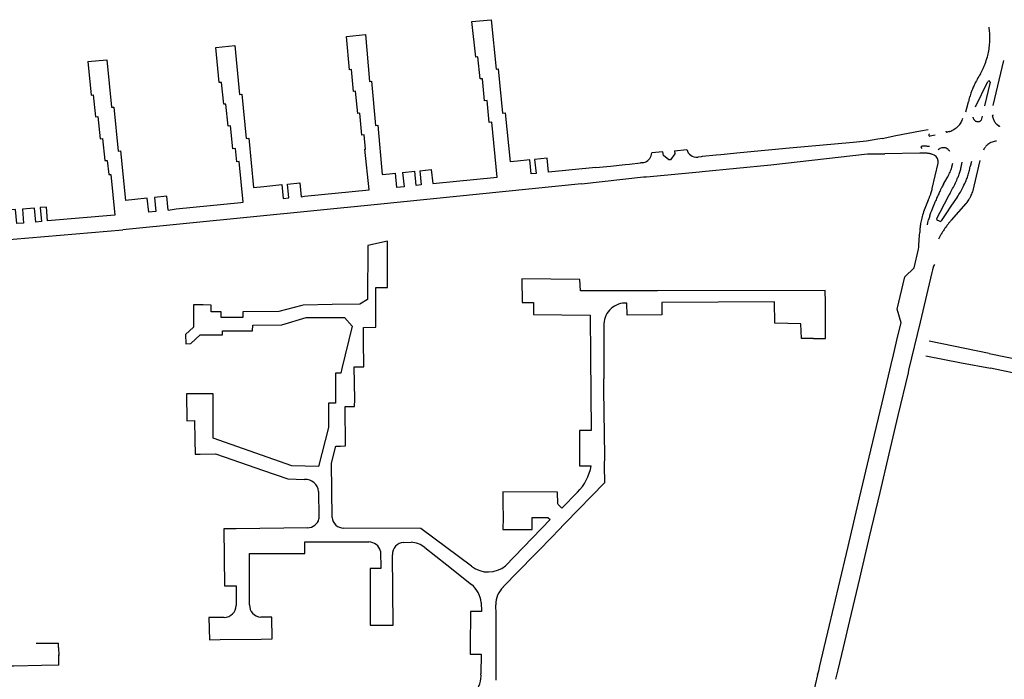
# Model space of a CAD drawing. Extents: x 148869 to 161638, y 453607 to 469810.
# Tile 1053 of 1056: x 159122.89 to 159127.02, y 459890.69 to 459893.45. Entities that reach past the tile are written whole.
import ezdxf

# ---------------------------------------------------------------- set-up
doc = ezdxf.new("R2010")
doc.units = 0
doc.layers.add('LKI_V01_KANTRIJWEG', color=252, linetype='CONTINUOUS')

msp = doc.modelspace()

# ---------------------------------------------------------------- linework, layer by layer
at = {"layer": 'LKI_V01_KANTRIJWEG'}
for p, q in [((159124.7901, 459893.4452), (159124.8703, 459893.4532)), ((159124.7901, 459893.4452), (159124.8703, 459893.4532)), ((159124.806, 459893.2962), (159124.7901, 459893.4452)), ((159124.806, 459893.2962), (159124.7901, 459893.4452)), ((159124.2644, 459893.383), (159124.344, 459893.3908)), ((159124.2644, 459893.383), (159124.344, 459893.3908)), ((159124.2764, 459893.2432), (159124.2644, 459893.383)), ((159124.2764, 459893.2432), (159124.2644, 459893.383)), ((159124.344, 459893.3908), (159124.3604, 459893.1936)), ((159124.344, 459893.3908), (159124.3604, 459893.1936)), ((159123.7158, 459893.337), (159123.7953, 459893.345)), ((159123.7158, 459893.337), (159123.7953, 459893.345)), ((159123.1791, 459893.2771), (159123.2586, 459893.285)), ((159123.1791, 459893.2771), (159123.2586, 459893.285)), ((159123.2586, 459893.285), (159123.2786, 459893.0857)), ((159123.2586, 459893.285), (159123.2786, 459893.0857)), ((159127.0186, 459893.2818), (159126.9743, 459893.093)), ((159127.0186, 459893.2818), (159126.9743, 459893.093)), ((159123.1791, 459893.2771), (159123.1931, 459893.1363)), ((159123.1791, 459893.2771), (159123.1931, 459893.1363)), ((159126.9222, 459893.2264), (159126.9306, 459893.2424)), ((159126.9222, 459893.2264), (159126.9306, 459893.2424)), ((159126.9018, 459893.0874), (159126.9533, 459893.1934)), ((159126.9018, 459893.0874), (159126.9533, 459893.1934)), ((159126.9627, 459893.1903), (159126.9396, 459893.0914)), ((159126.9627, 459893.1903), (159126.9396, 459893.0914)), ((159126.8606, 459893.0661), (159126.8648, 459893.0823)), ((159126.8606, 459893.0661), (159126.8648, 459893.0823)), ((159126.8648, 459893.0823), (159126.8718, 459893.1083)), ((159126.8648, 459893.0823), (159126.8718, 459893.1083)), ((159126.929, 459893.0487), (159126.9252, 459893.032)), ((159126.929, 459893.0487), (159126.9252, 459893.032)), ((159126.9732, 459893.049), (159126.9737, 459893.0521)), ((159126.9732, 459893.049), (159126.9737, 459893.0521)), ((159126.9737, 459893.0521), (159126.9769, 459893.0543)), ((159126.9737, 459893.0521), (159126.9769, 459893.0543)), ((159124.3957, 459893.0103), (159124.4142, 459892.8039)), ((159124.3957, 459893.0103), (159124.4142, 459892.8039)), ((159126.9989, 459893.0069), (159126.9909, 459893.0139)), ((159126.9989, 459893.0069), (159126.9909, 459893.0139)), ((159126.4922, 459892.9525), (159126.4452, 459892.9441)), ((159126.4922, 459892.9525), (159126.4452, 459892.9441)), ((159126.5097, 459892.9553), (159126.4922, 459892.9525)), ((159126.5097, 459892.9553), (159126.4922, 459892.9525)), ((159126.7329, 459892.9686), (159126.7108, 459892.9646)), ((159126.7329, 459892.9686), (159126.7108, 459892.9646)), ((159126.7905, 459892.9835), (159126.7828, 459892.9814)), ((159126.7905, 459892.9835), (159126.7828, 459892.9814)), ((159124.3586, 459892.739), (159124.3414, 459892.9096)), ((159124.3586, 459892.739), (159124.3414, 459892.9096)), ((159125.6395, 459892.9035), (159125.6908, 459892.9082)), ((159125.6395, 459892.9035), (159125.6908, 459892.9082)), ((159126.4452, 459892.9441), (159126.3885, 459892.9383)), ((159126.4452, 459892.9441), (159126.3885, 459892.9383)), ((159126.6762, 459892.9223), (159126.6718, 459892.9176)), ((159126.6762, 459892.9223), (159126.6718, 459892.9176)), ((159126.6718, 459892.9176), (159126.6764, 459892.9129)), ((159126.6718, 459892.9176), (159126.6764, 459892.9129)), ((159125.5906, 459892.8983), (159125.544, 459892.8944)), ((159125.5906, 459892.8983), (159125.544, 459892.8944)), ((159125.736, 459892.8769), (159125.7384, 459892.8768)), ((159125.736, 459892.8769), (159125.7384, 459892.8768)), ((159125.7506, 459892.8777), (159125.7384, 459892.8768)), ((159125.7506, 459892.8777), (159125.7384, 459892.8768)), ((159125.7556, 459892.8786), (159125.7506, 459892.8777)), ((159125.7556, 459892.8786), (159125.7506, 459892.8777)), ((159125.8139, 459892.8845), (159125.7564, 459892.8787)), ((159125.8139, 459892.8845), (159125.7564, 459892.8787)), ((159125.8331, 459892.8857), (159125.8139, 459892.8845)), ((159125.8331, 459892.8857), (159125.8139, 459892.8845)), ((159125.9142, 459892.8947), (159125.8331, 459892.8857)), ((159125.9142, 459892.8947), (159125.8331, 459892.8857)), ((159126.5034, 459892.8906), (159126.5217, 459892.8909)), ((159126.5034, 459892.8906), (159126.5217, 459892.8909)), ((159126.7288, 459892.8844), (159126.7215, 459892.8874)), ((159126.7288, 459892.8844), (159126.7215, 459892.8874)), ((159125.3092, 459892.833), (159125.3712, 459892.839)), ((159125.3092, 459892.833), (159125.3712, 459892.839)), ((159125.3712, 459892.839), (159125.4319, 459892.8455)), ((159125.3712, 459892.839), (159125.4319, 459892.8455)), ((159125.4319, 459892.8455), (159125.4503, 459892.8469)), ((159125.4319, 459892.8455), (159125.4503, 459892.8469)), ((159125.4503, 459892.8469), (159125.497, 459892.8522)), ((159125.4503, 459892.8469), (159125.497, 459892.8522)), ((159125.5034, 459892.853), (159125.497, 459892.8522)), ((159125.5034, 459892.853), (159125.497, 459892.8522)), ((159126.7205, 459892.7445), (159126.7451, 459892.8509)), ((159126.7205, 459892.7445), (159126.7451, 459892.8509)), ((159126.8029, 459892.8354), (159126.8064, 459892.8506)), ((159126.8029, 459892.8354), (159126.8064, 459892.8506)), ((159126.8417, 459892.8348), (159126.8462, 459892.8547)), ((159126.8417, 459892.8348), (159126.8462, 459892.8547)), ((159126.8846, 459892.8588), (159126.8793, 459892.837)), ((159126.8846, 459892.8588), (159126.8793, 459892.837)), ((159124.4142, 459892.8039), (159124.4446, 459892.807)), ((159124.4142, 459892.8039), (159124.4446, 459892.807)), ((159124.4446, 459892.807), (159124.4693, 459892.8095)), ((159124.4446, 459892.807), (159124.4693, 459892.8095)), ((159124.4989, 459892.8124), (159124.5502, 459892.8176)), ((159124.4989, 459892.8124), (159124.5502, 459892.8176)), ((159125.2495, 459892.7642), (159125.5097, 459892.7935)), ((159125.2495, 459892.7642), (159125.5097, 459892.7935)), ((159125.5097, 459892.7935), (159125.522, 459892.7932)), ((159125.5097, 459892.7935), (159125.522, 459892.7932)), ((159125.522, 459892.7932), (159125.7438, 459892.8146)), ((159125.522, 459892.7932), (159125.7438, 459892.8146)), ((159125.7438, 459892.8146), (159125.7559, 459892.8157)), ((159125.7438, 459892.8146), (159125.7559, 459892.8157)), ((159126.7675, 459892.7629), (159126.7827, 459892.7894)), ((159126.7675, 459892.7629), (159126.7827, 459892.7894)), ((159125.2495, 459892.7642), (159124.3941, 459892.6781)), ((159125.2495, 459892.7642), (159124.3941, 459892.6781)), ((159124.088, 459892.7126), (159124.3586, 459892.739)), ((159124.088, 459892.7126), (159124.3586, 459892.739)), ((159126.7032, 459892.6955), (159126.708, 459892.7067)), ((159126.7032, 459892.6955), (159126.708, 459892.7067)), ((159124.3941, 459892.6781), (159123.3259, 459892.5718)), ((159124.3941, 459892.6781), (159123.3259, 459892.5718)), ((159123.5163, 459892.6542), (159123.5502, 459892.6589)), ((159123.5163, 459892.6542), (159123.5502, 459892.6589)), ((159123.5502, 459892.6589), (159123.8209, 459892.6861)), ((159123.5502, 459892.6589), (159123.8209, 459892.6861)), ((159126.8007, 459892.6123), (159126.8621, 459892.6814)), ((159126.8007, 459892.6123), (159126.8621, 459892.6814)), ((159126.7505, 459892.6074), (159126.7414, 459892.6119)), ((159126.7505, 459892.6074), (159126.7414, 459892.6119)), ((159122.7818, 459892.5257), (159123.3259, 459892.5718)), ((159122.7818, 459892.5257), (159123.3259, 459892.5718)), ((159126.7481, 459892.5336), (159126.7581, 459892.5538)), ((159126.7481, 459892.5336), (159126.7581, 459892.5538)), ((159126.2221, 459892.1152), (159126.1719, 459892.1153)), ((159126.2221, 459892.1152), (159126.1719, 459892.1153)), ((159126.9589, 459892.0531), (159126.7075, 459892.1044)), ((159126.9589, 459892.0531), (159126.7075, 459892.1044)), ((159126.9589, 459892.0531), (159127.2928, 459891.9846)), ((159126.9589, 459892.0531), (159127.2928, 459891.9846)), ((159125.3435, 459891.8982), (159125.343, 459891.9456)), ((159125.3435, 459891.8982), (159125.343, 459891.9456)), ((159125.3471, 459891.6226), (159125.3435, 459891.8982)), ((159125.3471, 459891.6226), (159125.3435, 459891.8982)), ((159125.3461, 459891.5802), (159125.3471, 459891.6226)), ((159125.3461, 459891.5802), (159125.3471, 459891.6226)), ((159125.2417, 459891.5814), (159125.2899, 459891.5813)), ((159125.2417, 459891.5814), (159125.2899, 459891.5813)), ((159125.1505, 459891.3086), (159125.1803, 459891.34)), ((159125.1505, 459891.3086), (159125.1803, 459891.34)), ((159124.5036, 459891.2602), (159124.5349, 459891.2606)), ((159124.5036, 459891.2602), (159124.5349, 459891.2606)), ((159124.8917, 459890.9593), (159124.8902, 459890.9982)), ((159124.8917, 459890.9593), (159124.8902, 459890.9982)), ((159124.8917, 459890.8195), (159124.8917, 459890.9593)), ((159124.8917, 459890.8195), (159124.8917, 459890.9593)), ((159122.9627, 459890.8374), (159123.0562, 459890.8367)), ((159122.9627, 459890.8374), (159123.0562, 459890.8367)), ((159123.0566, 459890.8195), (159123.0562, 459890.8367)), ((159123.0566, 459890.8195), (159123.0562, 459890.8367)), ((159123.0566, 459890.8195), (159123.0571, 459890.785)), ((159123.0566, 459890.8195), (159123.0571, 459890.785)), ((159124.783, 459890.8195), (159124.7828, 459890.7906)), ((159124.783, 459890.8195), (159124.7828, 459890.7906)), ((159124.8917, 459890.6821), (159124.8917, 459890.8195)), ((159124.8917, 459890.6821), (159124.8917, 459890.8195)), ((159123.0578, 459890.7452), (159123.0572, 459890.7875)), ((159123.0578, 459890.7452), (159123.0572, 459890.7875)), ((159123.0578, 459890.7452), (159122.9849, 459890.7432)), ((159123.0578, 459890.7452), (159122.9849, 459890.7432))]:
    msp.add_line(p, q, dxfattribs=at)
for points in [[(159124.8703, 459893.4532), (159124.8911, 459893.2457), (159124.9002, 459893.2466), (159124.9187, 459893.0616), (159124.9291, 459893.0627), (159124.9498, 459892.8563)], [(159124.8703, 459893.4532), (159124.8911, 459893.2457), (159124.9002, 459893.2466), (159124.9187, 459893.0616), (159124.9291, 459893.0627), (159124.9498, 459892.8563)], [(159123.8037, 459892.8569), (159123.7981, 459892.9124), (159123.7871, 459892.9113), (159123.7777, 459893.0075), (159123.7675, 459893.0065), (159123.7582, 459893.0993), (159123.7491, 459893.0984), (159123.74, 459893.19), (159123.7303, 459893.1891), (159123.7158, 459893.337)], [(159123.8037, 459892.8569), (159123.7981, 459892.9124), (159123.7871, 459892.9113), (159123.7777, 459893.0075), (159123.7675, 459893.0065), (159123.7582, 459893.0993), (159123.7491, 459893.0984), (159123.74, 459893.19), (159123.7303, 459893.1891), (159123.7158, 459893.337)], [(159123.7953, 459893.345), (159123.8158, 459893.1393), (159123.8252, 459893.1402), (159123.8436, 459892.9552), (159123.854, 459892.9562), (159123.8746, 459892.7493)], [(159123.7953, 459893.345), (159123.8158, 459893.1393), (159123.8252, 459893.1402), (159123.8436, 459892.9552), (159123.854, 459892.9562), (159123.8746, 459892.7493)], [(159124.8963, 459892.7927), (159124.873, 459893.0228), (159124.8617, 459893.0217), (159124.8533, 459893.1143), (159124.8432, 459893.1133), (159124.8336, 459893.2056), (159124.8251, 459893.2047), (159124.815, 459893.2971), (159124.806, 459893.2962)], [(159124.8963, 459892.7927), (159124.873, 459893.0228), (159124.8617, 459893.0217), (159124.8533, 459893.1143), (159124.8432, 459893.1133), (159124.8336, 459893.2056), (159124.8251, 459893.2047), (159124.815, 459893.2971), (159124.806, 459893.2962)], [(159124.3414, 459892.9096), (159124.344, 459892.9099), (159124.3381, 459892.9694), (159124.3286, 459892.9685), (159124.3205, 459893.0611), (159124.3111, 459893.0602), (159124.3021, 459893.1528), (159124.2933, 459893.1519), (159124.2854, 459893.2441), (159124.2764, 459893.2432)], [(159124.3414, 459892.9096), (159124.344, 459892.9099), (159124.3381, 459892.9694), (159124.3286, 459892.9685), (159124.3205, 459893.0611), (159124.3111, 459893.0602), (159124.3021, 459893.1528), (159124.2933, 459893.1519), (159124.2854, 459893.2441), (159124.2764, 459893.2432)], [(159124.3604, 459893.1936), (159124.3694, 459893.1945), (159124.3853, 459893.0093), (159124.3957, 459893.0103)], [(159124.3604, 459893.1936), (159124.3694, 459893.1945), (159124.3853, 459893.0093), (159124.3957, 459893.0103)], [(159123.1931, 459893.1363), (159123.2015, 459893.1372), (159123.2108, 459893.0458), (159123.2211, 459893.0468), (159123.2305, 459892.9532), (159123.2408, 459892.9543), (159123.2501, 459892.8617), (159123.2608, 459892.8627), (159123.2668, 459892.8032)], [(159123.1931, 459893.1363), (159123.2015, 459893.1372), (159123.2108, 459893.0458), (159123.2211, 459893.0468), (159123.2305, 459892.9532), (159123.2408, 459892.9543), (159123.2501, 459892.8617), (159123.2608, 459892.8627), (159123.2668, 459892.8032)], [(159123.2786, 459893.0857), (159123.2881, 459893.0866), (159123.3067, 459892.9016), (159123.3168, 459892.9026), (159123.3375, 459892.6951)], [(159123.2786, 459893.0857), (159123.2881, 459893.0866), (159123.3067, 459892.9016), (159123.3168, 459892.9026), (159123.3375, 459892.6951)], [(159126.5097, 459892.9553), (159126.5675, 459892.9677), (159126.6705, 459892.9868), (159126.7025, 459892.9927)], [(159126.5097, 459892.9553), (159126.5675, 459892.9677), (159126.6705, 459892.9868), (159126.7025, 459892.9927)], [(159126.3885, 459892.9383), (159126.1212, 459892.9139), (159125.9142, 459892.8947)], [(159126.3885, 459892.9383), (159126.1212, 459892.9139), (159125.9142, 459892.8947)], [(159125.3092, 459892.833), (159125.1114, 459892.8133), (159125.106, 459892.8719), (159125.053, 459892.867), (159125.0588, 459892.8082), (159125.0386, 459892.806), (159125.0327, 459892.8649), (159124.9812, 459892.8595), (159124.9498, 459892.8563)], [(159125.3092, 459892.833), (159125.1114, 459892.8133), (159125.106, 459892.8719), (159125.053, 459892.867), (159125.0588, 459892.8082), (159125.0386, 459892.806), (159125.0327, 459892.8649), (159124.9812, 459892.8595), (159124.9498, 459892.8563)], [(159125.6395, 459892.9035), (159125.641, 459892.8903), (159125.6222, 459892.8653), (159125.6159, 459892.8645), (159125.5926, 459892.8836), (159125.5906, 459892.8983)], [(159125.6395, 459892.9035), (159125.641, 459892.8903), (159125.6222, 459892.8653), (159125.6159, 459892.8645), (159125.5926, 459892.8836), (159125.5906, 459892.8983)], [(159125.7559, 459892.8157), (159126.0428, 459892.844), (159126.4487, 459892.8906)], [(159125.7559, 459892.8157), (159126.0428, 459892.844), (159126.4487, 459892.8906)], [(159126.4487, 459892.8906), (159126.4558, 459892.8907), (159126.5034, 459892.8906)], [(159126.4487, 459892.8906), (159126.4558, 459892.8907), (159126.5034, 459892.8906)], [(159126.6902, 459892.893), (159126.6685, 459892.8925), (159126.5217, 459892.8909)], [(159126.6902, 459892.893), (159126.6685, 459892.8925), (159126.5217, 459892.8909)], [(159123.8209, 459892.6861), (159123.8307, 459892.687), (159123.8136, 459892.8578), (159123.8037, 459892.8569)], [(159123.8209, 459892.6861), (159123.8307, 459892.687), (159123.8136, 459892.8578), (159123.8037, 459892.8569)], [(159124.571, 459892.8196), (159124.6196, 459892.8245), (159124.6257, 459892.7655), (159124.8963, 459892.7927)], [(159124.571, 459892.8196), (159124.6196, 459892.8245), (159124.6257, 459892.7655), (159124.8963, 459892.7927)], [(159125.5034, 459892.853), (159125.5072, 459892.8535), (159125.5105, 459892.8539), (159125.5159, 459892.8557)], [(159125.5034, 459892.853), (159125.5072, 459892.8535), (159125.5105, 459892.8539), (159125.5159, 459892.8557)], [(159126.8913, 459892.7362), (159126.9061, 459892.7968), (159126.9217, 459892.863)], [(159126.8913, 459892.7362), (159126.9061, 459892.7968), (159126.9217, 459892.863)], [(159123.2668, 459892.8032), (159123.276, 459892.8041), (159123.2929, 459892.633), (159123.0098, 459892.6093)], [(159123.2668, 459892.8032), (159123.276, 459892.8041), (159123.2929, 459892.633), (159123.0098, 459892.6093)], [(159124.4989, 459892.8124), (159124.5051, 459892.7524), (159124.4751, 459892.7496), (159124.4693, 459892.8095)], [(159124.4989, 459892.8124), (159124.5051, 459892.7524), (159124.4751, 459892.7496), (159124.4693, 459892.8095)], [(159124.571, 459892.8196), (159124.5771, 459892.7597), (159124.5567, 459892.7575), (159124.5502, 459892.8176)], [(159124.571, 459892.8196), (159124.5771, 459892.7597), (159124.5567, 459892.7575), (159124.5502, 459892.8176)], [(159123.8746, 459892.7493), (159123.9178, 459892.7537), (159123.9925, 459892.7612), (159123.9985, 459892.7026), (159124.0226, 459892.705), (159124.0168, 459892.7636), (159124.0683, 459892.7687), (159124.074, 459892.7101), (159124.088, 459892.7126)], [(159123.8746, 459892.7493), (159123.9178, 459892.7537), (159123.9925, 459892.7612), (159123.9985, 459892.7026), (159124.0226, 459892.705), (159124.0168, 459892.7636), (159124.0683, 459892.7687), (159124.074, 459892.7101), (159124.088, 459892.7126)], [(159123.5163, 459892.6542), (159123.51, 459892.7125), (159123.4588, 459892.7075), (159123.4646, 459892.6489), (159123.4345, 459892.6457), (159123.4287, 459892.7044), (159123.377, 459892.6991), (159123.3375, 459892.6951)], [(159123.5163, 459892.6542), (159123.51, 459892.7125), (159123.4588, 459892.7075), (159123.4646, 459892.6489), (159123.4345, 459892.6457), (159123.4287, 459892.7044), (159123.377, 459892.6991), (159123.3375, 459892.6951)], [(159126.7392, 459892.6186), (159126.7532, 459892.6462), (159126.7714, 459892.6803), (159126.7904, 459892.716)], [(159126.7392, 459892.6186), (159126.7532, 459892.6462), (159126.7714, 459892.6803), (159126.7904, 459892.716)], [(159126.8249, 459892.7084), (159126.8015, 459892.6751), (159126.7769, 459892.639), (159126.7572, 459892.6092)], [(159126.8249, 459892.7084), (159126.8015, 459892.6751), (159126.7769, 459892.639), (159126.7572, 459892.6092)], [(159123.0098, 459892.6093), (159123.0053, 459892.6669), (159122.9799, 459892.6656), (159122.9852, 459892.6062), (159122.9606, 459892.6041), (159122.9556, 459892.6628), (159122.9047, 459892.6586), (159122.909, 459892.5999), (159122.8818, 459892.5974), (159122.8766, 459892.6561), (159122.8254, 459892.6526), (159122.7792, 459892.6479)], [(159123.0098, 459892.6093), (159123.0053, 459892.6669), (159122.9799, 459892.6656), (159122.9852, 459892.6062), (159122.9606, 459892.6041), (159122.9556, 459892.6628), (159122.9047, 459892.6586), (159122.909, 459892.5999), (159122.8818, 459892.5974), (159122.8766, 459892.6561), (159122.8254, 459892.6526), (159122.7792, 459892.6479)], [(159126.6999, 459892.592), (159126.7021, 459892.602), (159126.7045, 459892.6138)], [(159126.6999, 459892.592), (159126.7021, 459892.602), (159126.7045, 459892.6138)], [(159126.5576, 459892.0468), (159126.5766, 459892.1269), (159126.5893, 459892.1808), (159126.5736, 459892.2386), (159126.6056, 459892.3741), (159126.6443, 459892.4123), (159126.6627, 459892.4909), (159126.6639, 459892.4988), (159126.6646, 459892.5065), (159126.6673, 459892.5486), (159126.6681, 459892.5609)], [(159126.5576, 459892.0468), (159126.5766, 459892.1269), (159126.5893, 459892.1808), (159126.5736, 459892.2386), (159126.6056, 459892.3741), (159126.6443, 459892.4123), (159126.6627, 459892.4909), (159126.6639, 459892.4988), (159126.6646, 459892.5065), (159126.6673, 459892.5486), (159126.6681, 459892.5609)], [(159124.2037, 459891.3649), (159124.2006, 459891.5924), (159124.219, 459891.6637), (159124.2394, 459891.6632), (159124.2598, 459891.6647), (159124.259, 459891.8303), (159124.2977, 459891.8307), (159124.2983, 459891.8597), (159124.2965, 459891.9964), (159124.3367, 459891.9968), (159124.3359, 459892.1066), (159124.3359, 459892.1614), (159124.3866, 459892.1624), (159124.3863, 459892.329), (159124.4355, 459892.3299), (159124.4362, 459892.4392), (159124.4358, 459892.5245), (159124.3533, 459892.5057), (159124.3525, 459892.2797), (159124.3197, 459892.2592), (159124.2034, 459892.2579), (159124.0822, 459892.2551), (159124.0763, 459892.2541)], [(159124.2037, 459891.3649), (159124.2006, 459891.5924), (159124.219, 459891.6637), (159124.2394, 459891.6632), (159124.2598, 459891.6647), (159124.259, 459891.8303), (159124.2977, 459891.8307), (159124.2983, 459891.8597), (159124.2965, 459891.9964), (159124.3367, 459891.9968), (159124.3359, 459892.1066), (159124.3359, 459892.1614), (159124.3866, 459892.1624), (159124.3863, 459892.329), (159124.4355, 459892.3299), (159124.4362, 459892.4392), (159124.4358, 459892.5245), (159124.3533, 459892.5057), (159124.3525, 459892.2797), (159124.3197, 459892.2592), (159124.2034, 459892.2579), (159124.0822, 459892.2551), (159124.0763, 459892.2541)], [(159126.7293, 459892.4262), (159126.7259, 459892.4191), (159126.7211, 459892.4041), (159126.7184, 459892.392), (159126.6689, 459892.1833), (159126.6213, 459891.9827), (159126.6187, 459891.9715), (159126.5766, 459891.7929), (159126.5383, 459891.6312), (159126.4998, 459891.469), (159126.4561, 459891.2836), (159126.4147, 459891.1084), (159126.3729, 459890.9323), (159126.3464, 459890.8195)], [(159126.7293, 459892.4262), (159126.7259, 459892.4191), (159126.7211, 459892.4041), (159126.7184, 459892.392), (159126.6689, 459892.1833), (159126.6213, 459891.9827), (159126.6187, 459891.9715), (159126.5766, 459891.7929), (159126.5383, 459891.6312), (159126.4998, 459891.469), (159126.4561, 459891.2836), (159126.4147, 459891.1084), (159126.3729, 459890.9323), (159126.3464, 459890.8195)], [(159126.2221, 459892.1152), (159126.2727, 459892.1156), (159126.2719, 459892.2174), (159126.2724, 459892.2683), (159126.2715, 459892.3162), (159125.5685, 459892.316), (159125.2446, 459892.315), (159125.2423, 459892.3626), (159124.9993, 459892.3655), (159125.0008, 459892.266), (159125.0483, 459892.266), (159125.0487, 459892.216), (159125.2853, 459892.2139), (159125.2866, 459892.0403), (159125.2901, 459891.7295), (159125.2404, 459891.729), (159125.2417, 459891.5814)], [(159126.2221, 459892.1152), (159126.2727, 459892.1156), (159126.2719, 459892.2174), (159126.2724, 459892.2683), (159126.2715, 459892.3162), (159125.5685, 459892.316), (159125.2446, 459892.315), (159125.2423, 459892.3626), (159124.9993, 459892.3655), (159125.0008, 459892.266), (159125.0483, 459892.266), (159125.0487, 459892.216), (159125.2853, 459892.2139), (159125.2866, 459892.0403), (159125.2901, 459891.7295), (159125.2404, 459891.729), (159125.2417, 459891.5814)], [(159124.0763, 459892.2541), (159123.9804, 459892.2293), (159123.8298, 459892.2276), (159123.8295, 459892.2029), (159123.7385, 459892.2029), (159123.7379, 459892.2272), (159123.6967, 459892.2268), (159123.6963, 459892.2552), (159123.663, 459892.2562), (159123.6431, 459892.2573), (159123.6222, 459892.2573), (159123.6226, 459892.163), (159123.5883, 459892.1326), (159123.5897, 459892.0937), (159123.6106, 459892.0942), (159123.6504, 459892.131), (159123.7438, 459892.1314), (159123.7443, 459892.1474), (159123.8695, 459892.1482), (159123.8705, 459892.1721), (159123.9922, 459892.1724), (159124.0951, 459892.2032), (159124.256, 459892.204), (159124.2873, 459892.1675), (159124.2448, 459891.989), (159124.2408, 459891.97), (159124.2185, 459891.9705), (159124.2173, 459891.8438)], [(159124.0763, 459892.2541), (159123.9804, 459892.2293), (159123.8298, 459892.2276), (159123.8295, 459892.2029), (159123.7385, 459892.2029), (159123.7379, 459892.2272), (159123.6967, 459892.2268), (159123.6963, 459892.2552), (159123.663, 459892.2562), (159123.6431, 459892.2573), (159123.6222, 459892.2573), (159123.6226, 459892.163), (159123.5883, 459892.1326), (159123.5897, 459892.0937), (159123.6106, 459892.0942), (159123.6504, 459892.131), (159123.7438, 459892.1314), (159123.7443, 459892.1474), (159123.8695, 459892.1482), (159123.8705, 459892.1721), (159123.9922, 459892.1724), (159124.0951, 459892.2032), (159124.256, 459892.204), (159124.2873, 459892.1675), (159124.2448, 459891.989), (159124.2408, 459891.97), (159124.2185, 459891.9705), (159124.2173, 459891.8438)], [(159126.1719, 459892.1153), (159126.1696, 459892.1766), (159126.0597, 459892.1791), (159126.0592, 459892.2691), (159125.5864, 459892.2666), (159125.5869, 459892.2146), (159125.441, 459892.2136), (159125.4399, 459892.264)], [(159126.1719, 459892.1153), (159126.1696, 459892.1766), (159126.0597, 459892.1791), (159126.0592, 459892.2691), (159125.5864, 459892.2666), (159125.5869, 459892.2146), (159125.441, 459892.2136), (159125.4399, 459892.264)], [(159125.3434, 459892.1774), (159125.3431, 459892.1266), (159125.3436, 459892.0756), (159125.343, 459891.9456)], [(159125.3434, 459892.1774), (159125.3431, 459892.1266), (159125.3436, 459892.0756), (159125.343, 459891.9456)], [(159126.2672, 459890.8195), (159126.2892, 459890.9122), (159126.3272, 459891.0727), (159126.3674, 459891.243), (159126.4158, 459891.4471), (159126.463, 459891.6468), (159126.5101, 459891.8459), (159126.5478, 459892.0057), (159126.5576, 459892.0469)], [(159126.2672, 459890.8195), (159126.2892, 459890.9122), (159126.3272, 459891.0727), (159126.3674, 459891.243), (159126.4158, 459891.4471), (159126.463, 459891.6468), (159126.5101, 459891.8459), (159126.5478, 459892.0057), (159126.5576, 459892.0469)], [(159126.6927, 459892.0432), (159126.8424, 459892.014), (159126.9643, 459891.9908)], [(159126.6927, 459892.0432), (159126.8424, 459892.014), (159126.9643, 459891.9908)], [(159127.3554, 459891.911), (159127.1296, 459891.9564), (159126.9643, 459891.9908)], [(159127.3554, 459891.911), (159127.1296, 459891.9564), (159126.9643, 459891.9908)], [(159124.2173, 459891.8438), (159124.1885, 459891.8444), (159124.1878, 459891.7426), (159124.1464, 459891.5785), (159124.0351, 459891.5812), (159123.7054, 459891.6979), (159123.7052, 459891.883), (159123.5924, 459891.8832), (159123.5938, 459891.7699), (159123.627, 459891.7709), (159123.6274, 459891.6901), (159123.6288, 459891.6302), (159123.6502, 459891.6302), (159123.7143, 459891.6311), (159123.7868, 459891.6065), (159123.9114, 459891.5629), (159124.0177, 459891.5263), (159124.0882, 459891.5237)], [(159124.2173, 459891.8438), (159124.1885, 459891.8444), (159124.1878, 459891.7426), (159124.1464, 459891.5785), (159124.0351, 459891.5812), (159123.7054, 459891.6979), (159123.7052, 459891.883), (159123.5924, 459891.8832), (159123.5938, 459891.7699), (159123.627, 459891.7709), (159123.6274, 459891.6901), (159123.6288, 459891.6302), (159123.6502, 459891.6302), (159123.7143, 459891.6311), (159123.7868, 459891.6065), (159123.9114, 459891.5629), (159124.0177, 459891.5263), (159124.0882, 459891.5237)], [(159125.1803, 459891.34), (159125.347, 459891.5109), (159125.3461, 459891.5802)], [(159125.1803, 459891.34), (159125.347, 459891.5109), (159125.3461, 459891.5802)], [(159124.1467, 459891.4733), (159124.1486, 459891.3675), (159124.1486, 459891.359)], [(159124.1467, 459891.4733), (159124.1486, 459891.3675), (159124.1486, 459891.359)], [(159125.2322, 459891.4701), (159125.1665, 459891.4039), (159125.1516, 459891.4184), (159125.1506, 459891.4223), (159125.1487, 459891.4707), (159124.9197, 459891.4721), (159124.9201, 459891.4232), (159124.9205, 459891.3643), (159124.92, 459891.3139), (159125.0422, 459891.3138), (159125.0427, 459891.3646), (159125.1078, 459891.3645), (159125.1177, 459891.3555), (159124.9312, 459891.1623)], [(159125.2322, 459891.4701), (159125.1665, 459891.4039), (159125.1516, 459891.4184), (159125.1506, 459891.4223), (159125.1487, 459891.4707), (159124.9197, 459891.4721), (159124.9201, 459891.4232), (159124.9205, 459891.3643), (159124.92, 459891.3139), (159125.0422, 459891.3138), (159125.0427, 459891.3646), (159125.1078, 459891.3645), (159125.1177, 459891.3555), (159124.9312, 459891.1623)], [(159124.1003, 459891.3212), (159123.8018, 459891.3171), (159123.7501, 459891.3167), (159123.7518, 459891.0772), (159123.801, 459891.0772), (159123.8019, 459890.9948)], [(159124.1003, 459891.3212), (159123.8018, 459891.3171), (159123.7501, 459891.3167), (159123.7518, 459891.0772), (159123.801, 459891.0772), (159123.8019, 459890.9948)], [(159124.7881, 459891.16), (159124.5762, 459891.3189), (159124.2524, 459891.3199)], [(159124.7881, 459891.16), (159124.5762, 459891.3189), (159124.2524, 459891.3199)], [(159124.9216, 459891.073), (159125.051, 459891.207), (159125.0634, 459891.2194), (159125.1296, 459891.2862), (159125.1505, 459891.3086)], [(159124.9216, 459891.073), (159125.051, 459891.207), (159125.0634, 459891.2194), (159125.1296, 459891.2862), (159125.1505, 459891.3086)], [(159123.8575, 459890.9982), (159123.8568, 459891.1948), (159123.8568, 459891.2128), (159124.0898, 459891.2134), (159124.0898, 459891.2628), (159124.3427, 459891.2624), (159124.3571, 459891.2619)], [(159123.8575, 459890.9982), (159123.8568, 459891.1948), (159123.8568, 459891.2128), (159124.0898, 459891.2134), (159124.0898, 459891.2628), (159124.3427, 459891.2624), (159124.3571, 459891.2619)], [(159124.4072, 459891.2229), (159124.4081, 459891.1501), (159124.3634, 459891.1501), (159124.3631, 459890.9127), (159124.4113, 459890.9126), (159124.4594, 459890.913), (159124.4569, 459891.2079)], [(159124.4072, 459891.2229), (159124.4081, 459891.1501), (159124.3634, 459891.1501), (159124.3631, 459890.9127), (159124.4113, 459890.9126), (159124.4594, 459890.913), (159124.4569, 459891.2079)], [(159124.5925, 459891.2386), (159124.6843, 459891.1661), (159124.788, 459891.0831)], [(159124.5925, 459891.2386), (159124.6843, 459891.1661), (159124.788, 459891.0831)], [(159124.8287, 459891.0078), (159124.8301, 459890.9693), (159124.7844, 459890.9699), (159124.783, 459890.8195)], [(159124.8287, 459891.0078), (159124.8301, 459890.9693), (159124.7844, 459890.9699), (159124.783, 459890.8195)], [(159123.7511, 459890.945), (159123.7332, 459890.945), (159123.6865, 459890.9451), (159123.6889, 459890.8513), (159123.7336, 459890.8523), (159123.9065, 459890.8545), (159123.9517, 459890.8549), (159123.9503, 459890.9462), (159123.9046, 459890.9463)], [(159123.7511, 459890.945), (159123.7332, 459890.945), (159123.6865, 459890.9451), (159123.6889, 459890.8513), (159123.7336, 459890.8523), (159123.9065, 459890.8545), (159123.9517, 459890.8549), (159123.9503, 459890.9462), (159123.9046, 459890.9463)], [(159126.2396, 459890.7036), (159126.244, 459890.7213), (159126.2489, 459890.7423), (159126.2672, 459890.8195)], [(159126.2396, 459890.7036), (159126.244, 459890.7213), (159126.2489, 459890.7423), (159126.2672, 459890.8195)], [(159126.3464, 459890.8195), (159126.3244, 459890.7259), (159126.3189, 459890.7032), (159126.3148, 459890.6855)], [(159126.3464, 459890.8195), (159126.3244, 459890.7259), (159126.3189, 459890.7032), (159126.3148, 459890.6855)], [(159124.7828, 459890.7906), (159124.8286, 459890.7911), (159124.8279, 459890.7087)], [(159124.7828, 459890.7906), (159124.8286, 459890.7911), (159124.8279, 459890.7087)], [(159122.9849, 459890.7432), (159122.8687, 459890.7413), (159122.7578, 459890.741), (159122.7578, 459890.7471)], [(159122.9849, 459890.7432), (159122.8687, 459890.7413), (159122.7578, 459890.741), (159122.7578, 459890.7471)], [(159126.2396, 459890.7037), (159126.2099, 459890.5784), (159126.1694, 459890.4074), (159126.1675, 459890.3994)], [(159126.2396, 459890.7037), (159126.2099, 459890.5784), (159126.1694, 459890.4074), (159126.1675, 459890.3994)]]:
    msp.add_lwpolyline(points, dxfattribs=at)
for centre, radius, start, end in [((159126.6592, 459893.3707), 0.3033, 5.1362, 9.6119), ((159126.6592, 459893.3707), 0.3033, 5.1362, 9.6119), ((159126.6388, 459893.378), 0.3233, 354.9794, 0.0812), ((159126.6388, 459893.378), 0.3233, 354.9794, 0.0812), ((159126.7531, 459893.379), 0.209, 359.851, 5.1717), ((159126.7531, 459893.379), 0.209, 359.851, 5.1717), ((159126.6851, 459893.3712), 0.2764, 344.4515, 349.8621), ((159126.6851, 459893.3712), 0.2764, 344.4515, 349.8621), ((159126.6715, 459893.3745), 0.2904, 349.702, 355.1087), ((159126.6715, 459893.3745), 0.2904, 349.702, 355.1087), ((159126.5744, 459893.4013), 0.3911, 340.023, 344.5498), ((159126.5744, 459893.4013), 0.3911, 340.023, 344.5498), ((159126.7644, 459893.3332), 0.1894, 331.3514, 335.5554), ((159126.7644, 459893.3332), 0.1894, 331.3514, 335.5554), ((159126.7806, 459893.3258), 0.1715, 335.553, 340.2019), ((159126.7806, 459893.3258), 0.1715, 335.553, 340.2019), ((159127.3897, 459892.9401), 0.5481, 151.3698, 154.2236), ((159127.3897, 459892.9401), 0.5481, 151.3698, 154.2236), ((159127.4168, 459892.9262), 0.5786, 148.7411, 151.4465), ((159127.4168, 459892.9262), 0.5786, 148.7411, 151.4465), ((159126.9578, 459893.1912), 0.00504, 348.9267, 154.2034), ((159126.9578, 459893.1912), 0.00504, 348.9267, 154.2034), ((159127.0612, 459893.0868), 0.1883, 156.4588, 160.6094), ((159127.0612, 459893.0868), 0.1883, 156.4588, 160.6094), ((159127.2306, 459893.0159), 0.3719, 154.0727, 156.8556), ((159127.2306, 459893.0159), 0.3719, 154.0727, 156.8556), ((159127.1974, 459893.0361), 0.3335, 163.8229, 167.4929), ((159127.1974, 459893.0361), 0.3335, 163.8229, 167.4929), ((159127.2133, 459893.0319), 0.3499, 160.3855, 163.8818), ((159127.2133, 459893.0319), 0.3499, 160.3855, 163.8818), ((159126.7743, 459893.0595), 0.0765, 330.5443, 337.978), ((159126.7743, 459893.0595), 0.0765, 330.5443, 337.978), ((159126.7732, 459893.0604), 0.0779, 337.659, 344.9599), ((159126.7732, 459893.0604), 0.0779, 337.659, 344.9599), ((159126.9103, 459893.0472), 0.0199, 186.9715, 197.9552), ((159126.9103, 459893.0472), 0.0199, 186.9715, 197.9552), ((159126.9116, 459893.0471), 0.021, 196.5245, 206.8536), ((159126.9116, 459893.0471), 0.021, 196.5245, 206.8536), ((159126.918, 459893.0497), 0.0279, 205.8025, 214.8785), ((159126.918, 459893.0497), 0.0279, 205.8025, 214.8785), ((159126.9089, 459893.0435), 0.0169, 214.9408, 226.4451), ((159126.9089, 459893.0435), 0.0169, 214.9408, 226.4451), ((159126.9106, 459893.0453), 0.0194, 226.7164, 238.1825), ((159126.9106, 459893.0453), 0.0194, 226.7164, 238.1825), ((159126.9138, 459893.0393), 0.0136, 310.9038, 327.2824), ((159126.9138, 459893.0393), 0.0136, 310.9038, 327.2824), ((159127.0176, 459893.0539), 0.0447, 186.3605, 193.4511), ((159127.0176, 459893.0539), 0.0447, 186.3605, 193.4511), ((159127.0213, 459893.0543), 0.0484, 192.7985, 199.3487), ((159127.0213, 459893.0543), 0.0484, 192.7985, 199.3487), ((159127.0388, 459893.0601), 0.0668, 199.069, 205.7154), ((159127.0388, 459893.0601), 0.0668, 199.069, 205.7154), ((159127.0284, 459893.0543), 0.055, 205.0077, 212.394), ((159127.0284, 459893.0543), 0.055, 205.0077, 212.394), ((159126.7699, 459893.0592), 0.0784, 291.0745, 296.9518), ((159126.7699, 459893.0592), 0.0784, 291.0745, 296.9518), ((159126.7675, 459893.0657), 0.0852, 296.3732, 301.8853), ((159126.7675, 459893.0657), 0.0852, 296.3732, 301.8853), ((159126.7424, 459893.1068), 0.1335, 301.7275, 306.0036), ((159126.7424, 459893.1068), 0.1335, 301.7275, 306.0036), ((159126.7741, 459893.0639), 0.0801, 305.6639, 310.6227), ((159126.7741, 459893.0639), 0.0801, 305.6639, 310.6227), ((159126.8005, 459893.0335), 0.0399, 310.2778, 316.5759), ((159126.8005, 459893.0335), 0.0399, 310.2778, 316.5759), ((159126.7683, 459893.0635), 0.0838, 316.857, 323.6932), ((159126.7683, 459893.0635), 0.0838, 316.857, 323.6932), ((159126.7681, 459893.0632), 0.0838, 323.9166, 330.41), ((159126.7681, 459893.0632), 0.0838, 323.9166, 330.41), ((159126.9109, 459893.0452), 0.0194, 237.2828, 249.8287), ((159126.9109, 459893.0452), 0.0194, 237.2828, 249.8287), ((159126.9111, 459893.0447), 0.0191, 248.5072, 259.5591), ((159126.9111, 459893.0447), 0.0191, 248.5072, 259.5591), ((159126.9117, 459893.0471), 0.0216, 259.3613, 269.5741), ((159126.9117, 459893.0471), 0.0216, 259.3613, 269.5741), ((159126.9115, 459893.0559), 0.0304, 270.0042, 279.3106), ((159126.9115, 459893.0559), 0.0304, 270.0042, 279.3106), ((159126.9148, 459893.0362), 0.0104, 279.029, 296.5843), ((159126.9148, 459893.0362), 0.0104, 279.029, 296.5843), ((159126.9138, 459893.0391), 0.0134, 295.185, 311.7835), ((159126.9138, 459893.0391), 0.0134, 295.185, 311.7835), ((159127.03, 459893.0546), 0.0565, 211.8033, 218.9898), ((159127.03, 459893.0546), 0.0565, 211.8033, 218.9898), ((159127.0309, 459893.0549), 0.0573, 218.6528, 225.7423), ((159127.0309, 459893.0549), 0.0573, 218.6528, 225.7423), ((159127.0016, 459893.0112), 0.00502, 237.3095, 318.0542), ((159127.0016, 459893.0112), 0.00502, 237.3095, 318.0542), ((159126.7102, 459892.9691), 0.00473, 146.7237, 191.5292), ((159126.7102, 459892.9691), 0.00473, 146.7237, 191.5292), ((159126.7099, 459892.969), 0.00441, 191.1062, 236.2739), ((159126.7099, 459892.969), 0.00441, 191.1062, 236.2739), ((159126.7102, 459892.9691), 0.00475, 102.1105, 146.5947), ((159126.7102, 459892.9691), 0.00475, 102.1105, 146.5947), ((159126.7099, 459892.969), 0.00446, 236.0683, 280.8489), ((159126.7099, 459892.969), 0.00446, 236.0683, 280.8489), ((159126.7823, 459892.9864), 0.005, 191.3627, 214.6623), ((159126.7823, 459892.9864), 0.005, 191.3627, 214.6623), ((159126.7825, 459892.9864), 0.00514, 213.3296, 235.8634), ((159126.7825, 459892.9864), 0.00514, 213.3296, 235.8634), ((159126.7816, 459892.9848), 0.00334, 232.578, 261.3869), ((159126.7816, 459892.9848), 0.00334, 232.578, 261.3869), ((159126.782, 459892.9847), 0.00334, 253.8675, 282.6819), ((159126.782, 459892.9847), 0.00334, 253.8675, 282.6819), ((159126.7682, 459893.0613), 0.081, 285.9762, 291.6609), ((159126.7682, 459893.0613), 0.081, 285.9762, 291.6609), ((159125.7321, 459892.9195), 0.0428, 195.291, 275.2461), ((159125.7321, 459892.9195), 0.0428, 195.291, 275.2461), ((159126.684, 459892.7197), 0.2027, 90.5974, 92.2117), ((159126.684, 459892.7197), 0.2027, 90.5974, 92.2117), ((159126.6834, 459892.719), 0.2034, 88.7945, 90.4027), ((159126.6834, 459892.719), 0.2034, 88.7945, 90.4027), ((159126.6858, 459892.8069), 0.1155, 86.2714, 89.091), ((159126.6858, 459892.8069), 0.1155, 86.2714, 89.091), ((159126.6839, 459892.7223), 0.2001, 85.1714, 87.3126), ((159126.6839, 459892.7223), 0.2001, 85.1714, 87.3126), ((159126.6918, 459892.8019), 0.1201, 83.8613, 85.6958), ((159126.6918, 459892.8019), 0.1201, 83.8613, 85.6958), ((159126.6852, 459892.7363), 0.1861, 82.8373, 84.0215), ((159126.6852, 459892.7363), 0.1861, 82.8373, 84.0215), ((159126.7682, 459892.8798), 0.036, 116.2966, 129.1053), ((159126.7682, 459892.8798), 0.036, 116.2966, 129.1053), ((159126.7693, 459892.8786), 0.0375, 104.7299, 117.0172), ((159126.7693, 459892.8786), 0.0375, 104.7299, 117.0172), ((159126.7692, 459892.8803), 0.0358, 92.675, 105.2929), ((159126.7692, 459892.8803), 0.0358, 92.675, 105.2929), ((159126.7689, 459892.898), 0.0182, 76.0492, 94.1069), ((159126.7689, 459892.898), 0.0182, 76.0492, 94.1069), ((159126.7692, 459892.898), 0.0181, 60.3161, 77.0481), ((159126.7692, 459892.898), 0.0181, 60.3161, 77.0481), ((159126.7462, 459892.8564), 0.0657, 51.7482, 60.8104), ((159126.7462, 459892.8564), 0.0657, 51.7482, 60.8104), ((159126.7645, 459892.8791), 0.0365, 44.0544, 52.2012), ((159126.7645, 459892.8791), 0.0365, 44.0544, 52.2012), ((159126.9895, 459892.8812), 0.06, 141, 155.7166), ((159126.9895, 459892.8812), 0.06, 141, 155.7166), ((159126.9894, 459892.8817), 0.0596, 126.4489, 141.2859), ((159126.9894, 459892.8817), 0.0596, 126.4489, 141.2859), ((159126.9999, 459892.8677), 0.0771, 112.1055, 126.5714), ((159126.9999, 459892.8677), 0.0771, 112.1055, 126.5714), ((159126.9998, 459892.8678), 0.077, 97.5831, 112.0783), ((159126.9998, 459892.8678), 0.077, 97.5831, 112.0783), ((159125.5018, 459892.8954), 0.0422, 289.5548, 358.6264), ((159125.5018, 459892.8954), 0.0422, 289.5548, 358.6264), ((159126.692, 459892.8209), 0.0721, 88.0719, 91.3772), ((159126.692, 459892.8209), 0.0721, 88.0719, 91.3772), ((159126.6931, 459892.8452), 0.0478, 83.5108, 88.4945), ((159126.6931, 459892.8452), 0.0478, 83.5108, 88.4945), ((159126.6902, 459892.8043), 0.0888, 80.0652, 84.6166), ((159126.6902, 459892.8043), 0.0888, 80.0652, 84.6166), ((159126.691, 459892.8046), 0.0884, 76.2563, 80.5067), ((159126.691, 459892.8046), 0.0884, 76.2563, 80.5067), ((159126.6965, 459892.8259), 0.0664, 72.2194, 76.5489), ((159126.6965, 459892.8259), 0.0664, 72.2194, 76.5489), ((159126.696, 459892.8236), 0.0687, 68.2094, 72.3906), ((159126.696, 459892.8236), 0.0687, 68.2094, 72.3906), ((159126.7163, 459892.8577), 0.0295, 346.8686, 64.9816), ((159126.7163, 459892.8577), 0.0295, 346.8686, 64.9816), ((159126.7655, 459892.8802), 0.0349, 35.4993, 43.9985), ((159126.7655, 459892.8802), 0.0349, 35.4993, 43.9985), ((159126.6504, 459892.8814), 0.1595, 336.9315, 339.4351), ((159126.6504, 459892.8814), 0.1595, 336.9315, 339.4351), ((159126.7343, 459892.8507), 0.0702, 338.835, 343.1209), ((159126.7343, 459892.8507), 0.0702, 338.835, 343.1209), ((159126.7219, 459892.8561), 0.0835, 342.0451, 345.6441), ((159126.7219, 459892.8561), 0.0835, 342.0451, 345.6441), ((159126.5364, 459892.9103), 0.3146, 342.7943, 346.1034), ((159126.5364, 459892.9103), 0.3146, 342.7943, 346.1034), ((159126.6622, 459892.8713), 0.2198, 345.7179, 351.0214), ((159126.6622, 459892.8713), 0.2198, 345.7179, 351.0214), ((159126.4962, 459892.9469), 0.327, 331.1926, 333.1364), ((159126.4962, 459892.9469), 0.327, 331.1926, 333.1364), ((159126.5431, 459892.9247), 0.2751, 332.8575, 335.1675), ((159126.5431, 459892.9247), 0.2751, 332.8575, 335.1675), ((159126.5617, 459892.9188), 0.2557, 334.6114, 337.0065), ((159126.5617, 459892.9188), 0.2557, 334.6114, 337.0065), ((159126.1524, 459893.0801), 0.7344, 334.3568, 336.3961), ((159126.1524, 459893.0801), 0.7344, 334.3568, 336.3961), ((159126.5852, 459892.8916), 0.2623, 336.2616, 339.5742), ((159126.5852, 459892.8916), 0.2623, 336.2616, 339.5742), ((159126.5498, 459892.9051), 0.3002, 339.5213, 342.9906), ((159126.5498, 459892.9051), 0.3002, 339.5213, 342.9906), ((159126.6361, 459892.8767), 0.2464, 336.611, 341.2563), ((159126.6361, 459892.8767), 0.2464, 336.611, 341.2563), ((159126.6563, 459892.8706), 0.2254, 341.0743, 346.2452), ((159126.6563, 459892.8706), 0.2254, 341.0743, 346.2452), ((159126.3905, 459892.8302), 0.3409, 344.0095, 345.445), ((159126.3905, 459892.8302), 0.3409, 344.0095, 345.445), ((159127.0832, 459892.579), 0.3652, 152.8791, 154.7602), ((159127.0832, 459892.579), 0.3652, 152.8791, 154.7602), ((159127.0825, 459892.5813), 0.3636, 151.593, 153.1494), ((159127.0825, 459892.5813), 0.3636, 151.593, 153.1494), ((159127.083, 459892.5818), 0.3638, 150.1396, 151.6949), ((159127.083, 459892.5818), 0.3638, 150.1396, 151.6949), ((159126.1795, 459893.0646), 0.7033, 332.4125, 334.536), ((159126.1795, 459893.0646), 0.7033, 332.4125, 334.536), ((159126.4716, 459892.9403), 0.4225, 330.1396, 333.5577), ((159126.4716, 459892.9403), 0.4225, 330.1396, 333.5577), ((159126.4005, 459892.9777), 0.5028, 333.34, 336.7059), ((159126.4005, 459892.9777), 0.5028, 333.34, 336.7059), ((159126.4726, 459892.801), 0.2536, 338.1644, 339.6201), ((159126.4726, 459892.801), 0.2536, 338.1644, 339.6201), ((159126.4734, 459892.8038), 0.2539, 338.9551, 340.411), ((159126.4734, 459892.8038), 0.2539, 338.9551, 340.411), ((159126.2848, 459892.8735), 0.4549, 340.1098, 340.9101), ((159126.2848, 459892.8735), 0.4549, 340.1098, 340.9101), ((159126.6465, 459892.749), 0.0724, 340.3511, 343.1839), ((159126.6465, 459892.749), 0.0724, 340.3511, 343.1839), ((159126.3929, 459892.8303), 0.3387, 342.4381, 343.8802), ((159126.3929, 459892.8303), 0.3387, 342.4381, 343.8802), ((159127.9973, 459892.1508), 1.3748, 156.3326, 157.2355), ((159127.9973, 459892.1508), 1.3748, 156.3326, 157.2355), ((159127.6131, 459892.3218), 0.9542, 155.429, 156.4798), ((159127.6131, 459892.3218), 0.9542, 155.429, 156.4798), ((159127.3929, 459892.4261), 0.7106, 154.2549, 155.6919), ((159127.3929, 459892.4261), 0.7106, 154.2549, 155.6919), ((159126.1673, 459893.0678), 0.7155, 330.5521, 332.6378), ((159126.1673, 459893.0678), 0.7155, 330.5521, 332.6378), ((159126.467, 459892.9409), 0.4268, 326.9895, 330.3734), ((159126.467, 459892.9409), 0.4268, 326.9895, 330.3734), ((159126.6926, 459892.8095), 0.2127, 328.0372, 331.4037), ((159126.6926, 459892.8095), 0.2127, 328.0372, 331.4037), ((159126.7666, 459892.77), 0.1288, 331.0457, 335.6251), ((159126.7666, 459892.77), 0.1288, 331.0457, 335.6251), ((159126.7581, 459892.7749), 0.1386, 335.2377, 339.5141), ((159126.7581, 459892.7749), 0.1386, 335.2377, 339.5141), ((159126.7699, 459892.7716), 0.1265, 339.062, 343.753), ((159126.7699, 459892.7716), 0.1265, 339.062, 343.753), ((159127.0793, 459892.5178), 0.4159, 158.8402, 162.9728), ((159127.0793, 459892.5178), 0.4159, 158.8402, 162.9728), ((159127.0924, 459892.514), 0.4294, 154.9983, 159.0009), ((159127.0924, 459892.514), 0.4294, 154.9983, 159.0009), ((159128.3822, 459891.9848), 1.7939, 157.1032, 158.0434), ((159128.3822, 459891.9848), 1.7939, 157.1032, 158.0434), ((159126.7246, 459892.7907), 0.1757, 321.5111, 324.6041), ((159126.7246, 459892.7907), 0.1757, 321.5111, 324.6041), ((159126.7326, 459892.7845), 0.1656, 324.7521, 328.0353), ((159126.7326, 459892.7845), 0.1656, 324.7521, 328.0353), ((159127.0225, 459892.5337), 0.3569, 162.743, 166.8945), ((159127.0225, 459892.5337), 0.3569, 162.743, 166.8945), ((159127.0944, 459892.5075), 0.404, 162.3571, 164.7569), ((159127.0944, 459892.5075), 0.404, 162.3571, 164.7569), ((159127.0887, 459892.5105), 0.3978, 160.0778, 162.5173), ((159127.0887, 459892.5105), 0.3978, 160.0778, 162.5173), ((159126.9399, 459892.5655), 0.2391, 157.8843, 160.3164), ((159126.9399, 459892.5655), 0.2391, 157.8843, 160.3164), ((159126.7436, 459892.6163), 0.00491, 152.1343, 243.7579), ((159126.7436, 459892.6163), 0.00491, 152.1343, 243.7579), ((159126.8741, 459892.5609), 0.2059, 175.6252, 180.0032), ((159126.8741, 459892.5609), 0.2059, 175.6252, 180.0032), ((159126.8665, 459892.5619), 0.1983, 171.1961, 175.7457), ((159126.8665, 459892.5619), 0.1983, 171.1961, 175.7457), ((159126.9564, 459892.5482), 0.2893, 166.7134, 171.2288), ((159126.9564, 459892.5482), 0.2893, 166.7134, 171.2288), ((159126.7529, 459892.612), 0.00519, 243.175, 326.9436), ((159126.7529, 459892.612), 0.00519, 243.175, 326.9436), ((159127.1726, 459892.3059), 0.483, 145.6834, 147.3982), ((159127.1726, 459892.3059), 0.483, 145.6834, 147.3982), ((159126.9801, 459892.4393), 0.2488, 143.7035, 146.0653), ((159126.9801, 459892.4393), 0.2488, 143.7035, 146.0653), ((159126.9024, 459892.4993), 0.1507, 141.5672, 144.6069), ((159126.9024, 459892.4993), 0.1507, 141.5672, 144.6069), ((159126.9781, 459892.4431), 0.2449, 139.3141, 142.2789), ((159126.9781, 459892.4431), 0.2449, 139.3141, 142.2789), ((159126.974, 459892.4514), 0.2364, 137.1187, 140.1857), ((159126.974, 459892.4514), 0.2364, 137.1187, 140.1857), ((159127.1733, 459892.3054), 0.4838, 147.3985, 149.1114), ((159127.1733, 459892.3054), 0.4838, 147.3985, 149.1114), ((159125.4344, 459892.173), 0.0912, 86.5889, 177.2726), ((159125.4344, 459892.173), 0.0912, 86.5889, 177.2726), ((159125.0846, 459891.6174), 0.2085, 315.0582, 350.0241), ((159125.0846, 459891.6174), 0.2085, 315.0582, 350.0241), ((159124.0915, 459891.4683), 0.0555, 5.1015, 93.3759), ((159124.0915, 459891.4683), 0.0555, 5.1015, 93.3759), ((159124.0998, 459891.3715), 0.0504, 270.634, 345.6028), ((159124.0998, 459891.3715), 0.0504, 270.634, 345.6028), ((159124.2516, 459891.3679), 0.048, 183.5726, 270.906), ((159124.2516, 459891.3679), 0.048, 183.5726, 270.906), ((159124.3561, 459891.2089), 0.053, 15.2876, 88.9514), ((159124.3561, 459891.2089), 0.053, 15.2876, 88.9514), ((159124.5066, 459891.2104), 0.0498, 93.4702, 182.9426), ((159124.5066, 459891.2104), 0.0498, 93.4702, 182.9426), ((159124.5284, 459891.1574), 0.1034, 51.7147, 86.4011), ((159124.5284, 459891.1574), 0.1034, 51.7147, 86.4011), ((159124.8583, 459891.2496), 0.1138, 231.9726, 309.8534), ((159124.8583, 459891.2496), 0.1138, 231.9726, 309.8534), ((159124.7153, 459890.9953), 0.114, 6.2693, 50.3857), ((159124.7153, 459890.9953), 0.114, 6.2693, 50.3857), ((159124.9883, 459891.001), 0.0981, 132.8018, 181.6433), ((159124.9883, 459891.001), 0.0981, 132.8018, 181.6433), ((159123.7488, 459890.9981), 0.0532, 272.5174, 356.4228), ((159123.7488, 459890.9981), 0.0532, 272.5174, 356.4228), ((159123.9075, 459890.9962), 0.05, 177.6981, 266.7086), ((159123.9075, 459890.9962), 0.05, 177.6981, 266.7086), ((159124.7222, 459890.6999), 0.106, 273.8144, 4.7411), ((159124.7222, 459890.6999), 0.106, 273.8144, 4.7411)]:
    msp.add_arc(centre, radius, start, end, dxfattribs=at)

doc.saveas('drawing.dxf')
